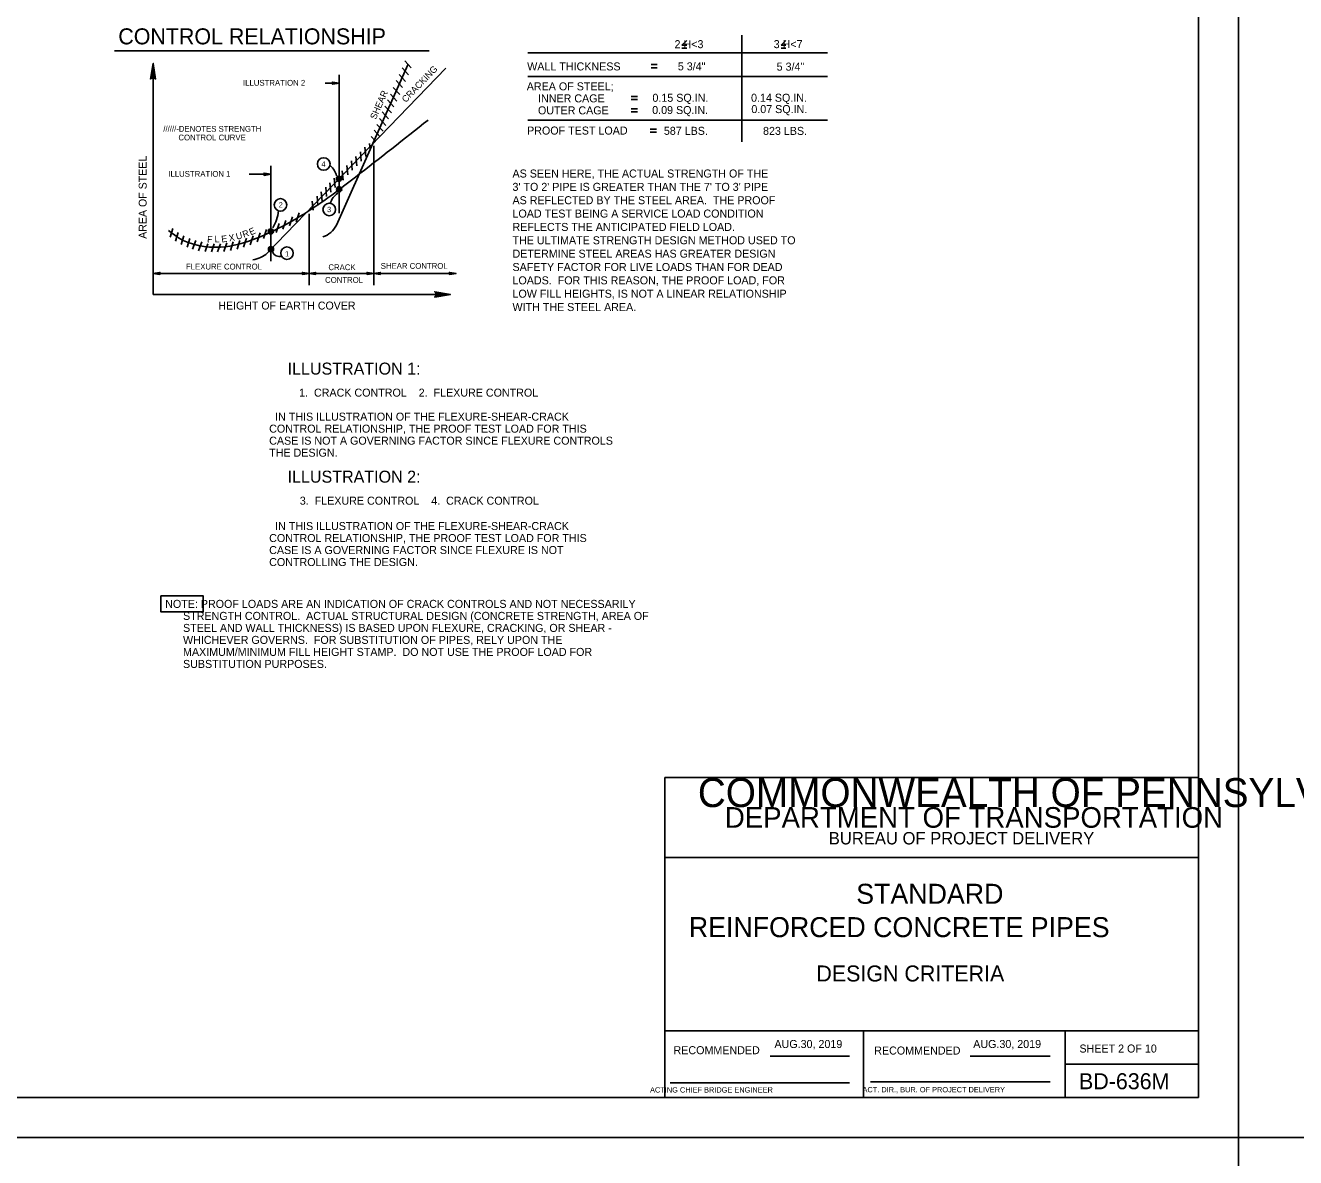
# Model space of a CAD drawing. Extents: x -22562 to -18409, y 3991 to 7171.
# Drawn here: x -19998.5 to -19522.4, y 6359.9 to 6784.2 of the extents above; entities that cross this region are included whole.
import ezdxf

# ---------------------------------------------------------------- set-up
doc = ezdxf.new("R2010")
doc.units = 0
for name, color, linetype in [('2', 7, 'Continuous'), ('63', 7, 'Continuous'), ('PLT-BNDY', 7, 'Continuous')]:
    doc.layers.add(name, color=color, linetype=linetype)

msp = doc.modelspace()

# ---------------------------------------------------------------- linework, layer by layer
at = {"layer": '2'}
for p, q in [((-19558.85, 6946.37), (-19558.85, 6382.37)), ((-19729.93, 6780.57), (-19729.93, 6740.59)), ((-19847.19, 6774.72), (-19965.07, 6774.72)), ((-19750.64, 6778.57), (-19752.44, 6776.77)), ((-19752.44, 6776.77), (-19750.64, 6776.77)), ((-19752.44, 6775.71), (-19750.64, 6775.71)), ((-19713.48, 6778.58), (-19715.28, 6776.78)), ((-19715.28, 6776.78), (-19713.48, 6776.78)), ((-19715.28, 6775.72), (-19713.48, 6775.72)), ((-19950.57, 6769.97), (-19950.57, 6683.35)), ((-19856.32, 6770.97), (-19853.94, 6768.35)), ((-19810.15, 6773.98), (-19697.82, 6773.98)), ((-19907.82, 6698.97), (-19840.94, 6768.22)), ((-19881.94, 6709.35), (-19855.19, 6769.47)), ((-19880.94, 6765.72), (-19880.94, 6713.85)), ((-19858.44, 6765.85), (-19856.07, 6763.22)), ((-19857.32, 6768.35), (-19854.94, 6765.72)), ((-19764, 6769.51), (-19761.67, 6769.51)), ((-19764, 6768.34), (-19761.67, 6768.34)), ((-19886.19, 6762.6), (-19880.94, 6762.6)), ((-19860.69, 6760.97), (-19858.19, 6758.35)), ((-19859.57, 6763.6), (-19857.19, 6760.97)), ((-19810.15, 6765.06), (-19697.82, 6765.06)), ((-19862.82, 6756.35), (-19860.44, 6753.72)), ((-19861.69, 6758.47), (-19859.32, 6755.85)), ((-19771.41, 6757.54), (-19769.08, 6757.54)), ((-19771.41, 6756.38), (-19769.08, 6756.38)), ((-19864.82, 6751.85), (-19862.44, 6749.22)), ((-19863.82, 6753.97), (-19861.32, 6751.47)), ((-19771.41, 6752.99), (-19769.08, 6752.99)), ((-19771.41, 6751.82), (-19769.08, 6751.82)), ((-19866.82, 6747.1), (-19864.44, 6744.6)), ((-19865.82, 6749.35), (-19863.44, 6746.72)), ((-19810.15, 6748.65), (-19697.82, 6748.65)), ((-19868.94, 6742.6), (-19867.32, 6740.85)), ((-19867.82, 6744.97), (-19865.69, 6742.6)), ((-19764.32, 6745.36), (-19761.99, 6745.36)), ((-19764.32, 6744.2), (-19761.99, 6744.2)), ((-19872.94, 6736.85), (-19872.69, 6733.35)), ((-19871.32, 6738.6), (-19870.94, 6735.1)), ((-19869.57, 6739.97), (-19869.32, 6737.6)), ((-19867.94, 6739.1), (-19867.94, 6686.85)), ((-19876.32, 6733.47), (-19876.07, 6729.97)), ((-19874.69, 6735.1), (-19874.32, 6731.6)), ((-19914.69, 6728.47), (-19906.57, 6728.47)), ((-19906.57, 6731.6), (-19906.57, 6695.85)), ((-19879.82, 6729.72), (-19879.44, 6726.22)), ((-19878.07, 6731.72), (-19877.69, 6728.22)), ((-19885.94, 6723.6), (-19885.69, 6720.1)), ((-19884.44, 6725.22), (-19884.07, 6721.72)), ((-19882.82, 6726.97), (-19882.44, 6723.47)), ((-19891.07, 6718.35), (-19890.69, 6714.97)), ((-19889.19, 6720.22), (-19888.94, 6716.72)), ((-19887.69, 6721.85), (-19887.32, 6718.35)), ((-19895.94, 6713.97), (-19897.07, 6710.6)), ((-19892.19, 6713.6), (-19892.19, 6686.85)), ((-19943.19, 6708.1), (-19944.19, 6704.85)), ((-19903.44, 6709.97), (-19904.57, 6706.6)), ((-19900.94, 6711.1), (-19902.07, 6707.85)), ((-19898.44, 6712.47), (-19899.57, 6709.1)), ((-19941.19, 6706.6), (-19942.19, 6703.35)), ((-19939.07, 6705.35), (-19940.07, 6702.1)), ((-19936.94, 6704.35), (-19937.94, 6701.1)), ((-19934.69, 6703.6), (-19935.82, 6700.35)), ((-19918.19, 6703.6), (-19919.19, 6700.35)), ((-19915.69, 6704.47), (-19916.82, 6701.1)), ((-19913.19, 6705.35), (-19914.32, 6701.97)), ((-19910.57, 6706.47), (-19911.69, 6703.1)), ((-19908.19, 6707.72), (-19909.32, 6704.35)), ((-19932.44, 6703.1), (-19933.57, 6699.72)), ((-19930.19, 6702.35), (-19931.07, 6699.47)), ((-19927.82, 6702.35), (-19928.82, 6699.35)), ((-19925.44, 6702.35), (-19926.57, 6699.35)), ((-19923.07, 6702.72), (-19924.19, 6699.47)), ((-19920.69, 6703.1), (-19921.69, 6699.85)), ((-19950.57, 6691.22), (-19892.19, 6691.22)), ((-19892.19, 6691.22), (-19867.94, 6691.22)), ((-19867.94, 6691.22), (-19837.07, 6691.22)), ((-19950.57, 6683.35), (-19839.19, 6683.35)), ((-19558.85, 6502.37), (-19758.85, 6502.37)), ((-19758.85, 6502.37), (-19758.85, 6382.37)), ((-19558.85, 6382.37), (-19558.85, 6502.37)), ((-19558.85, 6472.37), (-19758.85, 6472.37)), ((-19558.85, 6407.37), (-19758.85, 6407.37)), ((-19684.35, 6382.37), (-19684.35, 6407.37)), ((-19608.85, 6407.37), (-19608.85, 6382.37)), ((-19719.38, 6397.87), (-19689.62, 6397.87)), ((-19644.38, 6397.87), (-19614.47, 6397.87)), ((-19608.85, 6394.87), (-19558.85, 6394.87)), ((-19756.85, 6387.87), (-19689.62, 6387.87)), ((-19681.72, 6388.24), (-19614.47, 6388.24)), ((-19558.85, 6382.37), (-20344.85, 6382.37))]:
    msp.add_line(p, q, dxfattribs=at)
for points in [[(-19951.32, 6764.35), (-19950.94, 6764.47), (-19950.57, 6769.97), (-19951.32, 6764.35), (-19951.57, 6764.1), (-19950.57, 6769.97), (-19950.32, 6764.6), (-19949.94, 6764.35), (-19950.57, 6769.97), (-19949.69, 6764.1), (-19949.94, 6764.35)], [(-19883.32, 6762.85), (-19883.32, 6762.72), (-19880.94, 6762.6), (-19883.32, 6762.85), (-19883.44, 6762.97), (-19880.94, 6762.6), (-19883.32, 6762.47), (-19883.32, 6762.22), (-19880.94, 6762.6), (-19883.44, 6762.22), (-19883.32, 6762.22)], [(-19908.94, 6728.72), (-19908.82, 6728.6), (-19906.57, 6728.47), (-19908.94, 6728.72), (-19909.07, 6728.85), (-19906.57, 6728.47), (-19908.82, 6728.35), (-19908.94, 6728.1), (-19906.57, 6728.47), (-19909.07, 6727.97), (-19908.94, 6728.1)], [(-19948.19, 6690.97), (-19948.32, 6691.1), (-19950.57, 6691.22), (-19948.19, 6690.97), (-19948.07, 6690.85), (-19950.57, 6691.22), (-19948.32, 6691.35), (-19948.19, 6691.6), (-19950.57, 6691.22), (-19948.07, 6691.6), (-19948.19, 6691.6)], [(-19894.57, 6691.6), (-19894.44, 6691.35), (-19892.19, 6691.22), (-19894.57, 6691.6), (-19894.69, 6691.6), (-19892.19, 6691.22), (-19894.44, 6691.1), (-19894.57, 6690.97), (-19892.19, 6691.22), (-19894.69, 6690.85), (-19894.57, 6690.97)], [(-19889.82, 6690.97), (-19889.94, 6691.1), (-19892.19, 6691.22), (-19889.82, 6690.97), (-19889.69, 6690.85), (-19892.19, 6691.22), (-19889.94, 6691.35), (-19889.82, 6691.6), (-19892.19, 6691.22), (-19889.69, 6691.6), (-19889.82, 6691.6)], [(-19870.32, 6691.6), (-19870.19, 6691.35), (-19867.94, 6691.22), (-19870.32, 6691.6), (-19870.44, 6691.6), (-19867.94, 6691.22), (-19870.19, 6691.1), (-19870.32, 6690.97), (-19867.94, 6691.22), (-19870.44, 6690.85), (-19870.32, 6690.97)], [(-19865.57, 6690.97), (-19865.69, 6691.1), (-19867.94, 6691.22), (-19865.57, 6690.97), (-19865.44, 6690.85), (-19867.94, 6691.22), (-19865.69, 6691.35), (-19865.57, 6691.6), (-19867.94, 6691.22), (-19865.44, 6691.6), (-19865.57, 6691.6)], [(-19839.44, 6691.6), (-19839.44, 6691.35), (-19837.07, 6691.22), (-19839.44, 6691.6), (-19839.57, 6691.6), (-19837.07, 6691.22), (-19839.44, 6691.1), (-19839.44, 6690.97), (-19837.07, 6691.22), (-19839.57, 6690.85), (-19839.44, 6690.97)], [(-19844.82, 6684.1), (-19844.57, 6683.6), (-19839.19, 6683.35), (-19844.82, 6684.1), (-19845.07, 6684.35), (-19839.19, 6683.35), (-19844.57, 6683.1), (-19844.82, 6682.72), (-19839.19, 6683.35), (-19845.07, 6682.35), (-19844.82, 6682.72)]]:
    msp.add_lwpolyline(points, dxfattribs=at)
msp.add_lwpolyline([(-19947.74, 6570.39), (-19931.87, 6570.39), (-19931.87, 6564.39), (-19947.74, 6564.39)], close=True, dxfattribs=at)
for centre, radius in [((-19886.69, 6732.28), 2.35), ((-19880.98, 6726.73), 0.976), ((-19880.98, 6726.73), 0.804), ((-19880.98, 6726.73), 0.6), ((-19880.98, 6726.73), 0.4), ((-19880.94, 6722.75), 0.976), ((-19880.94, 6722.75), 0.778), ((-19880.94, 6722.75), 0.574), ((-19880.94, 6722.75), 0.326), ((-19880.98, 6726.73), 0.175), ((-19880.94, 6722.75), 0.147), ((-19902.89, 6716.93), 2.35), ((-19884.63, 6715.21), 2.35), ((-19906.54, 6706.97), 0.976), ((-19906.54, 6706.97), 0.826), ((-19906.54, 6706.97), 0.6), ((-19906.54, 6706.97), 0.38), ((-19906.54, 6706.97), 0.189), ((-19906.47, 6700.34), 0.976), ((-19906.47, 6700.34), 0.755), ((-19906.47, 6700.34), 0.538), ((-19906.47, 6700.34), 0.302), ((-19906.47, 6700.34), 0.14), ((-19900.48, 6698.82), 2.35)]:
    msp.add_circle(centre, radius, dxfattribs=at)
for centre, radius, start, end in [((-19888.93, 6726.04), 7.29, 14.6383, 49.5671), ((-19877.68, 6715.51), 6.88, 122.2525, 163.6384), ((-19917.8, 6715.91), 14.19, 327.6246, 355.0838), ((-19889.34, 6712.83), 8.17, 286.1711, 334.5647), ((-19914.2, 6705.68), 9.32, 275.4083, 313.415), ((-19903.49, 6700.06), 2.46, 199.0809, 292.6529)]:
    msp.add_arc(centre, radius, start, end, dxfattribs=at)
msp.add_spline([(-19944.82, 6707.35), (-19941.07, 6704.6), (-19925.44, 6701.1), (-19911.82, 6704.47), (-19886.69, 6718.47), (-19874.82, 6727.35), (-19847.57, 6748.72)], degree=3, dxfattribs=at)
at = {"layer": '63'}
msp.add_line((-19543.85, 6367.37), (-19543.85, 6367.37), dxfattribs=at)
at = {"layer": 'PLT-BNDY'}
for points in [[(-20384.85, 6961.37), (-19543.85, 6961.37), (-19543.85, 6367.37), (-20384.85, 6367.37)], [(-19543.85, 6961.37), (-18702.85, 6961.37), (-18702.85, 6367.37), (-19543.85, 6367.37)], [(-20384.85, 6367.37), (-19543.85, 6367.37), (-19543.85, 5773.37), (-20384.85, 5773.37)], [(-19543.85, 6367.37), (-18702.85, 6367.37), (-18702.85, 5773.37), (-19543.85, 5773.37)]]:
    msp.add_lwpolyline(points, close=True, dxfattribs=at)

# ---------------------------------------------------------------- texts
at = {"layer": '2'}
for s, height, p in [('CONTROL RELATIONSHIP', 6, (-19963.69, 6777.1)), ('2 H<3', 3, (-19755.2, 6775.67)), ('3 H<7', 3, (-19718.04, 6775.68)), ('WALL THICKNESS', 3, (-19810.43, 6767.33)), ('5 3/4"', 3, (-19753.98, 6767.36)), ('5 3/4"', 3, (-19716.93, 6767.26)), ('ILLUSTRATION 2', 2.178, (-19916.94, 6761.6)), ('AREA OF STEEL;', 3, (-19810.59, 6759.86)), ('INNER CAGE', 3, (-19806.36, 6755.36)), ('0.15 SQ.IN.', 3, (-19763.49, 6755.58)), ('0.14 SQ.IN.', 3, (-19726.53, 6755.59)), ('OUTER CAGE', 3, (-19806.39, 6750.86)), ('0.09 SQ.IN.', 3, (-19763.58, 6750.98)), ('0.07 SQ.IN.', 3, (-19726.41, 6751.34)), ('//////-DENOTES STRENGTH', 2.178, (-19946.82, 6744.35)), ('PROOF TEST LOAD', 3, (-19810.47, 6743.29)), ('587 LBS.', 3, (-19759.21, 6743.19)), ('823 LBS.', 3, (-19722.04, 6743.17)), ('       CONTROL CURVE', 2.178, (-19946.82, 6741.1)), ('4', 1.98, (-19887.57, 6731.22)), ('ILLUSTRATION 1', 2.178, (-19944.94, 6727.47)), ('AS SEEN HERE, THE ACTUAL STRENGTH OF THE', 3, (-19815.94, 6727.19)), ("3' TO 2' PIPE IS GREATER THAN THE 7' TO 3' PIPE", 3, (-19815.94, 6722.19)), ('2', 1.98, (-19903.57, 6715.97)), ('AS REFLECTED BY THE STEEL AREA.  THE PROOF', 3, (-19815.94, 6717.18)), ('3', 1.98, (-19885.44, 6714.22)), ('LOAD TEST BEING A SERVICE LOAD CONDITION', 3, (-19815.94, 6712.18)), ('REFLECTS THE ANTICIPATED FIELD LOAD.', 3, (-19815.94, 6707.17)), ('THE ULTIMATE STRENGTH DESIGN METHOD USED TO', 3, (-19815.94, 6702.17)), ('1', 1.98, (-19901.19, 6697.6)), ('DETERMINE STEEL AREAS HAS GREATER DESIGN', 3, (-19815.94, 6697.16)), ('FLEXURE CONTROL', 2.178, (-19938.32, 6692.72)), ('CRACK', 2.178, (-19884.94, 6692.47)), ('SHEAR CONTROL', 2.178, (-19865.32, 6692.97)), ('SAFETY FACTOR FOR LIVE LOADS THAN FOR DEAD', 3, (-19815.94, 6692.16)), ('CONTROL', 2.178, (-19886.19, 6687.72)), ('LOADS.  FOR THIS REASON, THE PROOF LOAD, FOR', 3, (-19815.94, 6687.15)), ('LOW FILL HEIGHTS, IS NOT A LINEAR RELATIONSHIP', 3, (-19815.94, 6682.15)), ('HEIGHT OF EARTH COVER', 2.97, (-19926.19, 6677.72)), ('WITH THE STEEL AREA.', 3, (-19815.94, 6677.14)), ('ILLUSTRATION 1:', 4.5, (-19900.23, 6653.32)), ('      1.  CRACK CONTROL    2.  FLEXURE CONTROL', 3, (-19902.6, 6645.07)), ('      IN THIS ILLUSTRATION OF THE FLEXURE-SHEAR-CRACK', 3, (-19911.6, 6636.07)), ('    CONTROL RELATIONSHIP, THE PROOF TEST LOAD FOR THIS', 3, (-19911.6, 6631.57)), ('    CASE IS NOT A GOVERNING FACTOR SINCE FLEXURE CONTROLS', 3, (-19911.6, 6627.07)), ('    THE DESIGN.', 3, (-19911.6, 6622.57)), ('ILLUSTRATION 2:', 4.5, (-19900.23, 6612.82)), ('      3.  FLEXURE CONTROL    4.  CRACK CONTROL', 3, (-19902.35, 6604.57)), ('      IN THIS ILLUSTRATION OF THE FLEXURE-SHEAR-CRACK', 3, (-19911.6, 6595.07)), ('    CONTROL RELATIONSHIP, THE PROOF TEST LOAD FOR THIS', 3, (-19911.6, 6590.57)), ('    CASE IS A GOVERNING FACTOR SINCE FLEXURE IS NOT', 3, (-19911.6, 6586.07)), ('    CONTROLLING THE DESIGN.', 3, (-19911.6, 6581.57)), ('NOTE: PROOF LOADS ARE AN INDICATION OF CRACK CONTROLS AND NOT NECESSARILY', 3, (-19946.12, 6565.89)), ('      STRENGTH CONTROL.  ACTUAL STRUCTURAL DESIGN (CONCRETE STRENGTH, AREA OF', 3, (-19946.12, 6561.39)), ('      STEEL AND WALL THICKNESS) IS BASED UPON FLEXURE, CRACKING, OR SHEAR -', 3, (-19946.12, 6556.89)), ('      WHICHEVER GOVERNS.  FOR SUBSTITUTION OF PIPES, RELY UPON THE', 3, (-19946.12, 6552.39)), ('      MAXIMUM/MINIMUM FILL HEIGHT STAMP.  DO NOT USE THE PROOF LOAD FOR', 3, (-19946.12, 6547.89)), ('      SUBSTITUTION PURPOSES.', 3, (-19946.12, 6543.39)), ('COMMONWEALTH OF PENNSYLVANIA', 10.8525, (-19746.47, 6491.24)), ('DEPARTMENT OF TRANSPORTATION', 7.7332, (-19736.35, 6483.49)), ('BUREAU OF PROJECT DELIVERY', 4.6493, (-19697.39, 6477.24)), ('STANDARD', 7.5, (-19687.1, 6454.99)), ('REINFORCED CONCRETE PIPES', 7.5, (-19749.85, 6442.49)), ('DESIGN CRITERIA', 6, (-19702.04, 6425.87)), ('AUG.30, 2019', 3, (-19717.76, 6400.94)), ('AUG.30, 2019', 3, (-19643.25, 6400.94)), ('SHEET 2 OF 10', 3, (-19603.44, 6399.24)), ('BD-636M', 6, (-19603.6, 6385.49)), ('       ACTING CHIEF BRIDGE ENGINEER', 2.0002, (-19769.76, 6384.24)), ('   ACT. DIR., BUR. OF PROJECT DELIVERY', 2.0002, (-19687.05, 6384.33))]:
    msp.add_text(s, height=height, dxfattribs=at).set_placement(p)
for s, height, rotation, p in [('CRACKING', 2.475, 46.0195, (-19855.94, 6755.1)), ('SHEAR', 2.475, 65.997, (-19867.19, 6748.72)), ('AREA OF STEEL', 2.97, 90, (-19953.07, 6704.22)), ('E', 2.48, 22.5964, (-19914.07, 6705.47)), ('F', 2.47, 357.977, (-19930.44, 6702.85)), ('L', 2.48, 1.5168, (-19927.57, 6702.85)), ('E', 2.48, 6.7323, (-19924.94, 6702.85)), ('X', 2.48, 9.8509, (-19922.07, 6703.22)), ('U', 2.48, 13.4055, (-19919.32, 6703.85)), ('R', 2.47, 19.0594, (-19916.69, 6704.6)), ('RECOMMENDED', 3, 360, (-19755.58, 6398.62)), ('RECOMMENDED', 3, 360, (-19680.36, 6398.49))]:
    msp.add_text(s, height=height, rotation=rotation, dxfattribs=at).set_placement(p)

doc.saveas('drawing.dxf')
